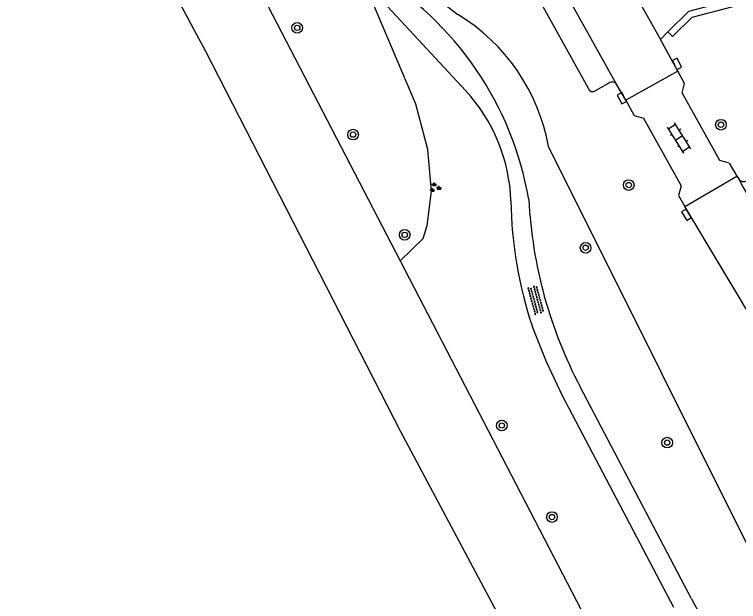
# Model space of a CAD drawing. Extents: x 136000 to 138005, y 398500 to 400500.
# Drawn here: x 137350.7 to 137405.1, y 399335 to 399379.1 of the extents above; entities that cross this region are included whole.
import ezdxf

# ---------------------------------------------------------------- set-up
doc = ezdxf.new("R2010")
doc.units = 0
for name, color, linetype in [('gg-afsc-hekwerk', 7, 'Continuous'), ('gg-knt-onverhard', 7, 'Continuous'), ('gg-knt-verharding', 7, 'Continuous'), ('gg-knt-verharding nz', 7, 'Continuous'), ('gg-kntw-bovenkant insteek waterloop', 7, 'Continuous'), ('gt-grn-groengrens', 7, 'Continuous'), ('gt-symb-boom', 7, 'Continuous'), ('gt-symb-groenvak', 7, 'Continuous'), ('gt-symb-klinker verharding', 7, 'Continuous'), ('gt-symb-kolk', 7, 'Continuous'), ('gt-symb-overige verharding', 7, 'Continuous')]:
    doc.layers.add(name, color=color, linetype=linetype)

# ---------------------------------------------------------------- blocks, each defined once
blk = doc.blocks.new('gt0-KL1')
at = {"layer": 'gt-symb-klinker verharding'}
for p, q in [((-1.15, 0.3), (1.15, 0.3)), ((-1, -0.3), (-1, 0.3)), ((-0.5, 0.3), (-0.5, 0.45)), ((0, -0.3), (0, 0.3)), ((0.5, 0.3), (0.5, 0.45)), ((1, -0.3), (1, 0.3)), ((-1.15, -0.3), (1.15, -0.3)), ((-0.5, -0.45), (-0.5, -0.3)), ((0.5, -0.45), (0.5, -0.3))]:
    blk.add_line(p, q, dxfattribs=at)
blk = doc.blocks.new('gt0-BOOM')
at = {"layer": 'gt-symb-boom'}
for radius in [0.4, 0.2]:
    blk.add_circle((0, 0), radius, dxfattribs=at)
blk = doc.blocks.new('gt0-KOLK')
at = {"layer": 'gt-symb-kolk'}
blk.add_lwpolyline([(0, 0), (0.375, 0), (0.375, 0.4), (-0.375, 0.4), (-0.375, 0), (0, 0)], dxfattribs=at)
blk = doc.blocks.new('gt0-GRVAK')
at = {"layer": 'gt-symb-groenvak'}
for p, q in [((-0.11, 0.189), (-0.228, 0.24)), ((-0.182, 0.153), (0.088, 0.153)), ((-0.091, 0.211), (-0.156, 0.322)), ((-0.047, 0.214), (-0.047, 0.393)), ((-0.004, 0.211), (0.061, 0.322)), ((0.015, 0.189), (0.133, 0.24)), ((0.262, -0.052), (0.197, 0.059)), ((0.305, -0.049), (0.305, 0.13)), ((0.349, -0.052), (0.414, 0.059)), ((-0.245, -0.228), (-0.363, -0.177)), ((-0.318, -0.264), (-0.047, -0.264)), ((-0.226, -0.206), (-0.291, -0.095)), ((-0.183, -0.203), (-0.183, -0.024)), ((-0.139, -0.206), (-0.074, -0.095)), ((-0.12, -0.228), (-0.002, -0.177)), ((0.243, -0.074), (0.125, -0.023)), ((0.17, -0.11), (0.441, -0.11)), ((0.368, -0.074), (0.486, -0.023))]:
    blk.add_line(p, q, dxfattribs=at)
blk = doc.blocks.new('gt0-OVH')
at = {"layer": 'gt-symb-overige verharding'}
for points in [[(-0.972, 0.298), (-0.967, 0.308), (-0.965, 0.319), (-0.966, 0.33), (-0.971, 0.34), (-0.978, 0.348), (-0.988, 0.353), (-0.999, 0.355), (-1.01, 0.354), (-1.02, 0.349), (-1.028, 0.342), (-1.033, 0.332), (-1.035, 0.321), (-1.034, 0.31), (-1.029, 0.3), (-1.022, 0.292), (-1.012, 0.287), (-1.001, 0.285), (-0.99, 0.286), (-0.98, 0.291)], [(-0.872, 0.106), (-0.867, 0.116), (-0.865, 0.126), (-0.866, 0.137), (-0.871, 0.147), (-0.878, 0.156), (-0.888, 0.161), (-0.899, 0.163), (-0.91, 0.162), (-0.92, 0.157), (-0.928, 0.15), (-0.933, 0.14), (-0.935, 0.129), (-0.934, 0.118), (-0.929, 0.108), (-0.922, 0.1), (-0.912, 0.095), (-0.901, 0.092), (-0.89, 0.094), (-0.88, 0.098)], [(-0.772, 0.298), (-0.767, 0.308), (-0.765, 0.319), (-0.766, 0.33), (-0.771, 0.34), (-0.778, 0.348), (-0.788, 0.353), (-0.799, 0.355), (-0.81, 0.354), (-0.82, 0.349), (-0.828, 0.342), (-0.833, 0.332), (-0.835, 0.321), (-0.834, 0.31), (-0.829, 0.3), (-0.822, 0.292), (-0.812, 0.287), (-0.801, 0.285), (-0.79, 0.286), (-0.78, 0.291)], [(-0.672, 0.106), (-0.667, 0.116), (-0.665, 0.126), (-0.666, 0.137), (-0.671, 0.147), (-0.678, 0.156), (-0.688, 0.161), (-0.699, 0.163), (-0.71, 0.162), (-0.72, 0.157), (-0.728, 0.15), (-0.733, 0.14), (-0.735, 0.129), (-0.734, 0.118), (-0.729, 0.108), (-0.722, 0.1), (-0.712, 0.095), (-0.701, 0.092), (-0.69, 0.094), (-0.68, 0.098)], [(-0.572, 0.298), (-0.567, 0.308), (-0.565, 0.319), (-0.566, 0.33), (-0.571, 0.34), (-0.578, 0.348), (-0.588, 0.353), (-0.599, 0.355), (-0.61, 0.354), (-0.62, 0.349), (-0.628, 0.342), (-0.633, 0.332), (-0.635, 0.321), (-0.634, 0.31), (-0.629, 0.3), (-0.622, 0.292), (-0.612, 0.287), (-0.601, 0.285), (-0.59, 0.286), (-0.58, 0.291)], [(-0.472, 0.106), (-0.467, 0.116), (-0.465, 0.126), (-0.466, 0.137), (-0.471, 0.147), (-0.478, 0.156), (-0.488, 0.161), (-0.499, 0.163), (-0.51, 0.162), (-0.52, 0.157), (-0.528, 0.15), (-0.533, 0.14), (-0.535, 0.129), (-0.534, 0.118), (-0.529, 0.108), (-0.522, 0.1), (-0.512, 0.095), (-0.501, 0.092), (-0.49, 0.094), (-0.48, 0.098)], [(-0.372, 0.298), (-0.367, 0.308), (-0.365, 0.319), (-0.366, 0.33), (-0.371, 0.34), (-0.378, 0.348), (-0.388, 0.353), (-0.399, 0.355), (-0.41, 0.354), (-0.42, 0.349), (-0.428, 0.342), (-0.433, 0.332), (-0.435, 0.321), (-0.434, 0.31), (-0.429, 0.3), (-0.422, 0.292), (-0.412, 0.287), (-0.401, 0.285), (-0.39, 0.286), (-0.38, 0.291)], [(-0.272, 0.106), (-0.267, 0.116), (-0.265, 0.126), (-0.266, 0.137), (-0.271, 0.147), (-0.278, 0.156), (-0.288, 0.161), (-0.299, 0.163), (-0.31, 0.162), (-0.32, 0.157), (-0.328, 0.15), (-0.333, 0.14), (-0.335, 0.129), (-0.334, 0.118), (-0.329, 0.108), (-0.322, 0.1), (-0.312, 0.095), (-0.301, 0.092), (-0.29, 0.094), (-0.28, 0.098)], [(-0.172, 0.298), (-0.167, 0.308), (-0.165, 0.319), (-0.166, 0.33), (-0.171, 0.34), (-0.178, 0.348), (-0.188, 0.353), (-0.199, 0.355), (-0.21, 0.354), (-0.22, 0.349), (-0.228, 0.342), (-0.233, 0.332), (-0.235, 0.321), (-0.234, 0.31), (-0.229, 0.3), (-0.222, 0.292), (-0.212, 0.287), (-0.201, 0.285), (-0.19, 0.286), (-0.18, 0.291)], [(-0.072, 0.106), (-0.067, 0.116), (-0.065, 0.126), (-0.066, 0.137), (-0.071, 0.147), (-0.078, 0.156), (-0.088, 0.161), (-0.099, 0.163), (-0.11, 0.162), (-0.12, 0.157), (-0.128, 0.15), (-0.133, 0.14), (-0.135, 0.129), (-0.134, 0.118), (-0.129, 0.108), (-0.122, 0.1), (-0.112, 0.095), (-0.101, 0.092), (-0.09, 0.094), (-0.08, 0.098)], [(0.028, 0.298), (0.033, 0.308), (0.035, 0.319), (0.034, 0.33), (0.029, 0.34), (0.022, 0.348), (0.012, 0.353), (0.001, 0.355), (-0.01, 0.354), (-0.02, 0.349), (-0.028, 0.342), (-0.033, 0.332), (-0.035, 0.321), (-0.034, 0.31), (-0.029, 0.3), (-0.022, 0.292), (-0.012, 0.287), (-0.001, 0.285), (0.01, 0.286), (0.02, 0.291)], [(0.128, 0.106), (0.133, 0.116), (0.135, 0.126), (0.134, 0.137), (0.129, 0.147), (0.122, 0.156), (0.112, 0.161), (0.101, 0.163), (0.09, 0.162), (0.08, 0.157), (0.072, 0.15), (0.067, 0.14), (0.065, 0.129), (0.066, 0.118), (0.071, 0.108), (0.078, 0.1), (0.088, 0.095), (0.099, 0.092), (0.11, 0.094), (0.12, 0.098)], [(0.228, 0.298), (0.233, 0.308), (0.235, 0.319), (0.234, 0.33), (0.229, 0.34), (0.222, 0.348), (0.212, 0.353), (0.201, 0.355), (0.19, 0.354), (0.18, 0.349), (0.172, 0.342), (0.167, 0.332), (0.165, 0.321), (0.166, 0.31), (0.171, 0.3), (0.178, 0.292), (0.188, 0.287), (0.199, 0.285), (0.21, 0.286), (0.22, 0.291)], [(0.328, 0.106), (0.333, 0.116), (0.335, 0.126), (0.334, 0.137), (0.329, 0.147), (0.322, 0.156), (0.312, 0.161), (0.301, 0.163), (0.29, 0.162), (0.28, 0.157), (0.272, 0.15), (0.267, 0.14), (0.265, 0.129), (0.266, 0.118), (0.271, 0.108), (0.278, 0.1), (0.288, 0.095), (0.299, 0.092), (0.31, 0.094), (0.32, 0.098)], [(0.428, 0.298), (0.433, 0.308), (0.435, 0.319), (0.434, 0.33), (0.429, 0.34), (0.422, 0.348), (0.412, 0.353), (0.401, 0.355), (0.39, 0.354), (0.38, 0.349), (0.372, 0.342), (0.367, 0.332), (0.365, 0.321), (0.366, 0.31), (0.371, 0.3), (0.378, 0.292), (0.388, 0.287), (0.399, 0.285), (0.41, 0.286), (0.42, 0.291)], [(0.528, 0.106), (0.533, 0.116), (0.535, 0.126), (0.534, 0.137), (0.529, 0.147), (0.522, 0.156), (0.512, 0.161), (0.501, 0.163), (0.49, 0.162), (0.48, 0.157), (0.472, 0.15), (0.467, 0.14), (0.465, 0.129), (0.466, 0.118), (0.471, 0.108), (0.478, 0.1), (0.488, 0.095), (0.499, 0.092), (0.51, 0.094), (0.52, 0.098)], [(0.628, 0.298), (0.633, 0.308), (0.635, 0.319), (0.634, 0.33), (0.629, 0.34), (0.622, 0.348), (0.612, 0.353), (0.601, 0.355), (0.59, 0.354), (0.58, 0.349), (0.572, 0.342), (0.567, 0.332), (0.565, 0.321), (0.566, 0.31), (0.571, 0.3), (0.578, 0.292), (0.588, 0.287), (0.599, 0.285), (0.61, 0.286), (0.62, 0.291)], [(0.728, 0.106), (0.733, 0.116), (0.735, 0.126), (0.734, 0.137), (0.729, 0.147), (0.722, 0.156), (0.712, 0.161), (0.701, 0.163), (0.69, 0.162), (0.68, 0.157), (0.672, 0.15), (0.667, 0.14), (0.665, 0.129), (0.666, 0.118), (0.671, 0.108), (0.678, 0.1), (0.688, 0.095), (0.699, 0.092), (0.71, 0.094), (0.72, 0.098)], [(0.828, 0.298), (0.833, 0.308), (0.835, 0.319), (0.834, 0.33), (0.829, 0.34), (0.822, 0.348), (0.812, 0.353), (0.801, 0.355), (0.79, 0.354), (0.78, 0.349), (0.772, 0.342), (0.767, 0.332), (0.765, 0.321), (0.766, 0.31), (0.771, 0.3), (0.778, 0.292), (0.788, 0.287), (0.799, 0.285), (0.81, 0.286), (0.82, 0.291)], [(0.928, 0.106), (0.933, 0.116), (0.935, 0.126), (0.934, 0.137), (0.929, 0.147), (0.922, 0.156), (0.912, 0.161), (0.901, 0.163), (0.89, 0.162), (0.88, 0.157), (0.872, 0.15), (0.867, 0.14), (0.865, 0.129), (0.866, 0.118), (0.871, 0.108), (0.878, 0.1), (0.888, 0.095), (0.899, 0.092), (0.91, 0.094), (0.92, 0.098)], [(1.028, 0.298), (1.033, 0.308), (1.035, 0.319), (1.034, 0.33), (1.029, 0.34), (1.022, 0.348), (1.012, 0.353), (1.001, 0.355), (0.99, 0.354), (0.98, 0.349), (0.972, 0.342), (0.967, 0.332), (0.965, 0.321), (0.966, 0.31), (0.971, 0.3), (0.978, 0.292), (0.988, 0.287), (0.999, 0.285), (1.01, 0.286), (1.02, 0.291)], [(-0.972, -0.142), (-0.967, -0.132), (-0.965, -0.121), (-0.966, -0.11), (-0.971, -0.1), (-0.978, -0.092), (-0.988, -0.087), (-0.999, -0.085), (-1.01, -0.086), (-1.02, -0.091), (-1.028, -0.098), (-1.033, -0.108), (-1.035, -0.119), (-1.034, -0.13), (-1.029, -0.14), (-1.022, -0.148), (-1.012, -0.153), (-1.001, -0.155), (-0.99, -0.154), (-0.98, -0.149)], [(-0.872, -0.334), (-0.867, -0.324), (-0.865, -0.314), (-0.866, -0.303), (-0.871, -0.293), (-0.878, -0.284), (-0.888, -0.279), (-0.899, -0.277), (-0.91, -0.278), (-0.92, -0.283), (-0.928, -0.29), (-0.933, -0.3), (-0.935, -0.311), (-0.934, -0.322), (-0.929, -0.332), (-0.922, -0.34), (-0.912, -0.345), (-0.901, -0.348), (-0.89, -0.346), (-0.88, -0.342)], [(-0.772, -0.142), (-0.767, -0.132), (-0.765, -0.121), (-0.766, -0.11), (-0.771, -0.1), (-0.778, -0.092), (-0.788, -0.087), (-0.799, -0.085), (-0.81, -0.086), (-0.82, -0.091), (-0.828, -0.098), (-0.833, -0.108), (-0.835, -0.119), (-0.834, -0.13), (-0.829, -0.14), (-0.822, -0.148), (-0.812, -0.153), (-0.801, -0.155), (-0.79, -0.154), (-0.78, -0.149)], [(-0.672, -0.334), (-0.667, -0.324), (-0.665, -0.314), (-0.666, -0.303), (-0.671, -0.293), (-0.678, -0.284), (-0.688, -0.279), (-0.699, -0.277), (-0.71, -0.278), (-0.72, -0.283), (-0.728, -0.29), (-0.733, -0.3), (-0.735, -0.311), (-0.734, -0.322), (-0.729, -0.332), (-0.722, -0.34), (-0.712, -0.345), (-0.701, -0.348), (-0.69, -0.346), (-0.68, -0.342)], [(-0.572, -0.142), (-0.567, -0.132), (-0.565, -0.121), (-0.566, -0.11), (-0.571, -0.1), (-0.578, -0.092), (-0.588, -0.087), (-0.599, -0.085), (-0.61, -0.086), (-0.62, -0.091), (-0.628, -0.098), (-0.633, -0.108), (-0.635, -0.119), (-0.634, -0.13), (-0.629, -0.14), (-0.622, -0.148), (-0.612, -0.153), (-0.601, -0.155), (-0.59, -0.154), (-0.58, -0.149)], [(-0.472, -0.334), (-0.467, -0.324), (-0.465, -0.314), (-0.466, -0.303), (-0.471, -0.293), (-0.478, -0.284), (-0.488, -0.279), (-0.499, -0.277), (-0.51, -0.278), (-0.52, -0.283), (-0.528, -0.29), (-0.533, -0.3), (-0.535, -0.311), (-0.534, -0.322), (-0.529, -0.332), (-0.522, -0.34), (-0.512, -0.345), (-0.501, -0.348), (-0.49, -0.346), (-0.48, -0.342)], [(-0.372, -0.142), (-0.367, -0.132), (-0.365, -0.121), (-0.366, -0.11), (-0.371, -0.1), (-0.378, -0.092), (-0.388, -0.087), (-0.399, -0.085), (-0.41, -0.086), (-0.42, -0.091), (-0.428, -0.098), (-0.433, -0.108), (-0.435, -0.119), (-0.434, -0.13), (-0.429, -0.14), (-0.422, -0.148), (-0.412, -0.153), (-0.401, -0.155), (-0.39, -0.154), (-0.38, -0.149)], [(-0.272, -0.334), (-0.267, -0.324), (-0.265, -0.314), (-0.266, -0.303), (-0.271, -0.293), (-0.278, -0.284), (-0.288, -0.279), (-0.299, -0.277), (-0.31, -0.278), (-0.32, -0.283), (-0.328, -0.29), (-0.333, -0.3), (-0.335, -0.311), (-0.334, -0.322), (-0.329, -0.332), (-0.322, -0.34), (-0.312, -0.345), (-0.301, -0.348), (-0.29, -0.346), (-0.28, -0.342)], [(-0.172, -0.142), (-0.167, -0.132), (-0.165, -0.121), (-0.166, -0.11), (-0.171, -0.1), (-0.178, -0.092), (-0.188, -0.087), (-0.199, -0.085), (-0.21, -0.086), (-0.22, -0.091), (-0.228, -0.098), (-0.233, -0.108), (-0.235, -0.119), (-0.234, -0.13), (-0.229, -0.14), (-0.222, -0.148), (-0.212, -0.153), (-0.201, -0.155), (-0.19, -0.154), (-0.18, -0.149)], [(-0.072, -0.334), (-0.067, -0.324), (-0.065, -0.314), (-0.066, -0.303), (-0.071, -0.293), (-0.078, -0.284), (-0.088, -0.279), (-0.099, -0.277), (-0.11, -0.278), (-0.12, -0.283), (-0.128, -0.29), (-0.133, -0.3), (-0.135, -0.311), (-0.134, -0.322), (-0.129, -0.332), (-0.122, -0.34), (-0.112, -0.345), (-0.101, -0.348), (-0.09, -0.346), (-0.08, -0.342)], [(0.028, -0.142), (0.033, -0.132), (0.035, -0.121), (0.034, -0.11), (0.029, -0.1), (0.022, -0.092), (0.012, -0.087), (0.001, -0.085), (-0.01, -0.086), (-0.02, -0.091), (-0.028, -0.098), (-0.033, -0.108), (-0.035, -0.119), (-0.034, -0.13), (-0.029, -0.14), (-0.022, -0.148), (-0.012, -0.153), (-0.001, -0.155), (0.01, -0.154), (0.02, -0.149)], [(0.128, -0.334), (0.133, -0.324), (0.135, -0.314), (0.134, -0.303), (0.129, -0.293), (0.122, -0.284), (0.112, -0.279), (0.101, -0.277), (0.09, -0.278), (0.08, -0.283), (0.072, -0.29), (0.067, -0.3), (0.065, -0.311), (0.066, -0.322), (0.071, -0.332), (0.078, -0.34), (0.088, -0.345), (0.099, -0.348), (0.11, -0.346), (0.12, -0.342)], [(0.228, -0.142), (0.233, -0.132), (0.235, -0.121), (0.234, -0.11), (0.229, -0.1), (0.222, -0.092), (0.212, -0.087), (0.201, -0.085), (0.19, -0.086), (0.18, -0.091), (0.172, -0.098), (0.167, -0.108), (0.165, -0.119), (0.166, -0.13), (0.171, -0.14), (0.178, -0.148), (0.188, -0.153), (0.199, -0.155), (0.21, -0.154), (0.22, -0.149)], [(0.328, -0.334), (0.333, -0.324), (0.335, -0.314), (0.334, -0.303), (0.329, -0.293), (0.322, -0.284), (0.312, -0.279), (0.301, -0.277), (0.29, -0.278), (0.28, -0.283), (0.272, -0.29), (0.267, -0.3), (0.265, -0.311), (0.266, -0.322), (0.271, -0.332), (0.278, -0.34), (0.288, -0.345), (0.299, -0.348), (0.31, -0.346), (0.32, -0.342)], [(0.428, -0.142), (0.433, -0.132), (0.435, -0.121), (0.434, -0.11), (0.429, -0.1), (0.422, -0.092), (0.412, -0.087), (0.401, -0.085), (0.39, -0.086), (0.38, -0.091), (0.372, -0.098), (0.367, -0.108), (0.365, -0.119), (0.366, -0.13), (0.371, -0.14), (0.378, -0.148), (0.388, -0.153), (0.399, -0.155), (0.41, -0.154), (0.42, -0.149)], [(0.528, -0.334), (0.533, -0.324), (0.535, -0.314), (0.534, -0.303), (0.529, -0.293), (0.522, -0.284), (0.512, -0.279), (0.501, -0.277), (0.49, -0.278), (0.48, -0.283), (0.472, -0.29), (0.467, -0.3), (0.465, -0.311), (0.466, -0.322), (0.471, -0.332), (0.478, -0.34), (0.488, -0.345), (0.499, -0.348), (0.51, -0.346), (0.52, -0.342)], [(0.628, -0.142), (0.633, -0.132), (0.635, -0.121), (0.634, -0.11), (0.629, -0.1), (0.622, -0.092), (0.612, -0.087), (0.601, -0.085), (0.59, -0.086), (0.58, -0.091), (0.572, -0.098), (0.567, -0.108), (0.565, -0.119), (0.566, -0.13), (0.571, -0.14), (0.578, -0.148), (0.588, -0.153), (0.599, -0.155), (0.61, -0.154), (0.62, -0.149)], [(0.728, -0.334), (0.733, -0.324), (0.735, -0.314), (0.734, -0.303), (0.729, -0.293), (0.722, -0.284), (0.712, -0.279), (0.701, -0.277), (0.69, -0.278), (0.68, -0.283), (0.672, -0.29), (0.667, -0.3), (0.665, -0.311), (0.666, -0.322), (0.671, -0.332), (0.678, -0.34), (0.688, -0.345), (0.699, -0.348), (0.71, -0.346), (0.72, -0.342)], [(0.828, -0.142), (0.833, -0.132), (0.835, -0.121), (0.834, -0.11), (0.829, -0.1), (0.822, -0.092), (0.812, -0.087), (0.801, -0.085), (0.79, -0.086), (0.78, -0.091), (0.772, -0.098), (0.767, -0.108), (0.765, -0.119), (0.766, -0.13), (0.771, -0.14), (0.778, -0.148), (0.788, -0.153), (0.799, -0.155), (0.81, -0.154), (0.82, -0.149)], [(0.928, -0.334), (0.933, -0.324), (0.935, -0.314), (0.934, -0.303), (0.929, -0.293), (0.922, -0.284), (0.912, -0.279), (0.901, -0.277), (0.89, -0.278), (0.88, -0.283), (0.872, -0.29), (0.867, -0.3), (0.865, -0.311), (0.866, -0.322), (0.871, -0.332), (0.878, -0.34), (0.888, -0.345), (0.899, -0.348), (0.91, -0.346), (0.92, -0.342)], [(1.028, -0.142), (1.033, -0.132), (1.035, -0.121), (1.034, -0.11), (1.029, -0.1), (1.022, -0.092), (1.012, -0.087), (1.001, -0.085), (0.99, -0.086), (0.98, -0.091), (0.972, -0.098), (0.967, -0.108), (0.965, -0.119), (0.966, -0.13), (0.971, -0.14), (0.978, -0.148), (0.988, -0.153), (0.999, -0.155), (1.01, -0.154), (1.02, -0.149)]]:
    blk.add_lwpolyline(points, close=True, dxfattribs=at)

msp = doc.modelspace()

# ---------------------------------------------------------------- linework, layer by layer
at = {"layer": 'gg-afsc-hekwerk'}
for p, q in [((137362.766, 399393.265), (137379.697, 399360.602)), ((137379.697, 399360.602), (137400.318, 399320.822))]:
    msp.add_line(p, q, dxfattribs=at)
at = {"layer": 'gg-knt-onverhard'}
for p, q in [((137384.602, 399373.391), (137376.925, 399381.679)), ((137401.573, 399335.204), (137393.209, 399351.127))]:
    msp.add_line(p, q, dxfattribs=at)
msp.add_lwpolyline([(137400.25, 399334.543), (137391.886, 399350.466), (137390.682, 399353.02), (137389.622, 399355.637)], dxfattribs=at)
for centre, radius, start, end in [((137364.98, 399361.048), 24.719, 9.6751, 59.1133), ((137375.2, 399364.686), 12.813, 1.8921, 42.7944), ((137419.361, 399365.585), 31.359, 180.8689, 198.4949), ((137423.39, 399366.976), 34.089, 182.9824, 207.7048), ((137453.548, 399362.106), 58.524, 207.36572, 222.19445)]:
    msp.add_arc(centre, radius, start, end, dxfattribs=at)
at = {"layer": 'gg-knt-verharding'}
for p, q in [((137396.596, 399381.967), (137399.232, 399377.242)), ((137399.232, 399377.242), (137399.792, 399377.803)), ((137400.544, 399374.846), (137399.232, 399377.242)), ((137400.544, 399374.846), (137396.629, 399372.686)), ((137396.629, 399372.686), (137395.97, 399373.828)), ((137404.399, 399367.937), (137404.985, 399366.977)), ((137401.065, 399364.683), (137404.985, 399366.977)), ((137404.985, 399366.977), (137405.101, 399366.787))]:
    msp.add_line(p, q, dxfattribs=at)
for points in [[(137395.371, 399373.963), (137394.197, 399373.308), (137394.046, 399373.292), (137393.931, 399373.385), (137383.26, 399392.616), (137383.246, 399392.76), (137383.322, 399392.884), (137384.494, 399393.549)], [(137399.792, 399377.803), (137401.361, 399379.375), (137414.284, 399382.767), (137414.77, 399380.9)], [(137404.399, 399367.937), (137403.695, 399368.147), (137400.861, 399373.225), (137401.05, 399373.94), (137400.544, 399374.846)], [(137396.629, 399372.686), (137397.262, 399371.517), (137397.969, 399371.319), (137400.798, 399366.25), (137400.597, 399365.522), (137401.065, 399364.683)], [(137410.937, 399348.266), (137409.333, 399350.885), (137401.065, 399364.683)]]:
    msp.add_lwpolyline(points, dxfattribs=at)
for centre, radius, start, end in [((137395.604, 399373.601), 0.431, 31.8136, 122.7846), ((137405.483, 399366.995), 0.435, 208.4978, 304.7172)]:
    msp.add_arc(centre, radius, start, end, dxfattribs=at)
at = {"layer": 'gg-knt-verharding nz'}
for points in [[(137395.97, 399373.828), (137384.845, 399393.796), (137384.725, 399394.058)], [(137405.101, 399366.787), (137405.437, 399366.156), (137407.099, 399363.344)]]:
    msp.add_lwpolyline(points, dxfattribs=at)
at = {"layer": 'gg-kntw-bovenkant insteek waterloop'}
msp.add_lwpolyline([(137346.945, 399258.874), (137364.065, 399271.258), (137382.82, 399287.836), (137396.646, 399300.812), (137397.268, 399307.333), (137396.315, 399314.469), (137391.622, 399325.431), (137379.723, 399347.806), (137365.104, 399376.341), (137353.008, 399398.855), (137344.227, 399409.081), (137335.413, 399414.749), (137330.391, 399416.832), (137324.12, 399415.19), (137310.253, 399409.743), (137296.554, 399404.06), (137288.703, 399402.221), (137274.925, 399396.217)], dxfattribs=at)
at = {"layer": 'gt-grn-groengrens'}
for points in [[(137380.414, 399401.866), (137376.655, 399400.331), (137371.894, 399397.502), (137374.251, 399394.185), (137379.244, 399385.889), (137380.598, 399382.621), (137381.535, 399381.037), (137384.024, 399379.117)], [(137379.697, 399360.602), (137381.406, 399362.269), (137381.718, 399363.252), (137382.031, 399365.844), (137381.763, 399368.973), (137380.87, 399372.37), (137376.925, 399381.679)], [(137399.792, 399377.803), (137400.146, 399377.45), (137401.619, 399378.926), (137413.926, 399382.156), (137415.111, 399377.603)], [(137411.021, 399333.448), (137407.881, 399335.015), (137390.838, 399369.183)]]:
    msp.add_lwpolyline(points, dxfattribs=at)
msp.add_arc((137376.328, 399366.534), 14.75, 10.3453, 58.5493, dxfattribs=at)

# ---------------------------------------------------------------- block references
at = {"layer": 'gt-symb-boom'}
for p in [(137371.957, 399378.11), (137403.784, 399370.832), (137376.147, 399370.087), (137396.855, 399366.3), (137380.029, 399362.559), (137393.616, 399361.584), (137387.324, 399348.229), (137399.743, 399346.941), (137391.091, 399341.347)]:
    msp.add_blockref('gt0-BOOM', p, dxfattribs=at)
at = {"layer": 'gt-symb-groenvak'}
msp.add_blockref('gt0-GRVAK', (137382.299, 399366.099), dxfattribs=at)
at = {"layer": 'gt-symb-klinker verharding', "rotation": 122.21189736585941}
msp.add_blockref('gt0-KL1', (137400.645, 399369.83), dxfattribs=at)
at = {"layer": 'gt-symb-kolk'}
for p, rotation in [((137400.303, 399375.323), -63.20443508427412), ((137396.166, 399372.72), -61.3849683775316), ((137401.357, 399364.169), 121.00306752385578)]:
    msp.add_blockref('gt0-KOLK', p, dxfattribs=dict(at, rotation=rotation))
at = {"layer": 'gt-symb-overige verharding', "rotation": 105.30032444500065}
msp.add_blockref('gt0-OVH', (137389.881, 399357.657), dxfattribs=at)

doc.saveas('drawing.dxf')
